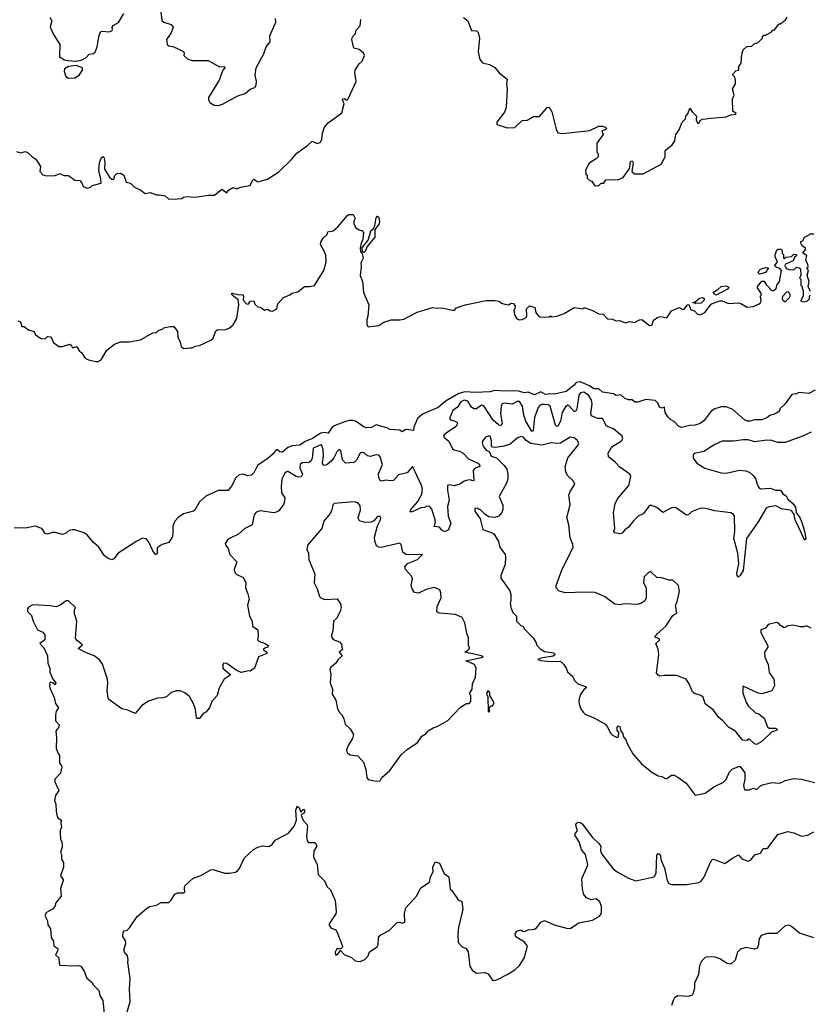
# Model space of a CAD drawing. Extents: x 2240384 to 2404287, y 351326 to 526670.
# Tile 294 of 309: x 2354139 to 2360537, y 475004 to 482975. Entities that reach past the tile are written whole.
import ezdxf

# ---------------------------------------------------------------- set-up
doc = ezdxf.new("R2010")
doc.units = 0

msp = doc.modelspace()

# ---------------------------------------------------------------- linework, layer by layer
at = {"layer": '0CON20XD'}
for points in [[(2354112.5, 481907.5), (2354145, 481896.7), (2354185, 481907.5), (2354210, 481895), (2354236.1, 481866.1), (2354270, 481845), (2354306.4, 481786.4), (2354302.5, 481745), (2354325, 481720), (2354355, 481711.2), (2354425, 481713.3), (2354465, 481730), (2354495, 481712.5), (2354535, 481712.5), (2354585, 481676.7), (2354625, 481672.5), (2354642.5, 481655), (2354653.3, 481625), (2354685, 481610), (2354710.7, 481619.3), (2354725, 481632.5), (2354798, 481652), (2354796.8, 481683.2), (2354779.6, 481755), (2354784.6, 481815), (2354800.5, 481859.5), (2354815, 481866.7), (2354821.1, 481861.1), (2354828.2, 481825), (2354825, 481764), (2354865, 481701.2), (2354885, 481683.8), (2354900, 481685), (2354907.5, 481712.5), (2354925, 481730), (2354955, 481732.5), (2354982.5, 481715), (2355000.7, 481660.7), (2355035, 481652.5), (2355067.7, 481617.7), (2355120, 481595), (2355155, 481567.5), (2355195, 481576.7), (2355245, 481556.2), (2355267.7, 481557.7), (2355315, 481547.5), (2355345, 481522.5), (2355413.9, 481523.9), (2355451.7, 481528.3), (2355465, 481537.5), (2355495, 481542.5), (2355555, 481537.5), (2355666.4, 481553.6), (2355715, 481554.2), (2355775, 481603.3), (2355815, 481573.8), (2355830, 481595), (2355863.6, 481616.4), (2355895, 481606.7), (2355925, 481620), (2356005, 481633.3), (2356025, 481678.8), (2356035, 481684), (2356065, 481663.3), (2356145, 481683.3), (2356235.9, 481744.1), (2356337.7, 481842.3), (2356382.5, 481895), (2356467.5, 481955), (2356505, 481991.2), (2356545, 481972.5), (2356569.3, 481980.7), (2356583.3, 482005), (2356588.8, 482055), (2356606.2, 482105), (2356635, 482138.8), (2356745, 482220), (2356764.4, 482294.4), (2356751.9, 482325), (2356754.4, 482335), (2356765, 482336.7), (2356785, 482322.5), (2356797.5, 482335), (2356862.5, 482475), (2356850, 482545), (2356852.5, 482565), (2356885, 482617.5), (2356910.7, 482639.3), (2356930, 482685), (2356920, 482705), (2356885, 482733.8), (2356842.5, 482745), (2356827.5, 482815), (2356832.5, 482835), (2356857.1, 482862.9), (2356861.4, 482888.6), (2356894, 482925), (2356900.8, 482975)], [(2354382.5, 482995), (2354400, 482965), (2354386.2, 482915), (2354413.3, 482855), (2354464, 482775), (2354461.2, 482675), (2354500.7, 482650.7), (2354525, 482643.1), (2354595, 482638.6), (2354635, 482645.7), (2354675, 482666.2), (2354700, 482695), (2354735, 482700), (2354749.5, 482710.5), (2354766.7, 482755), (2354778.8, 482835), (2354793.9, 482876.1), (2354805, 482882.5), (2354863.9, 482876.1), (2354883.3, 482885), (2354888.8, 482895), (2354886.7, 482915), (2354895, 482927.5), (2354937.7, 482952.3), (2354981.2, 483025)], [(2355281.2, 483035), (2355289.3, 482969.3), (2355304.1, 482954.1), (2355365, 482936.2), (2355381.2, 482915), (2355365, 482867.5), (2355327.5, 482815), (2355332.5, 482775), (2355345, 482762.5), (2355385, 482753.8), (2355465, 482716.7), (2355470, 482705), (2355467.5, 482685), (2355500, 482655), (2355535, 482643.3), (2355663, 482643), (2355755, 482593.8), (2355795.8, 482595.8), (2355800, 482585), (2355783.3, 482566.7), (2355766.7, 482523.3), (2355752.5, 482485), (2355667.5, 482345), (2355667.5, 482325), (2355677.5, 482305), (2355713, 482283), (2355745, 482280), (2355775, 482287.5), (2355905, 482357.5), (2355963.6, 482376.4), (2356005, 482412.5), (2356043, 482427), (2356052.5, 482445), (2356056.2, 482475), (2356043.3, 482525), (2356053.3, 482585), (2356115, 482697.5), (2356133.3, 482755), (2356165.9, 482794.1), (2356163.3, 482845), (2356212.5, 482955), (2356210, 482985)], [(2357731.7, 482991.7), (2357765, 482966.7), (2357795, 482888), (2357835, 482884.2), (2357850.3, 482870.3), (2357860.8, 482825), (2357849.4, 482715), (2357861.7, 482651.7), (2357885, 482626.2), (2357941.7, 482611.7), (2357985, 482586.7), (2358020, 482545), (2358084.1, 482494.1), (2358077.8, 482455), (2358084.4, 482415.6), (2358076.2, 482265), (2358063.3, 482225), (2358000, 482145), (2358000, 482125), (2358085, 482100), (2358147, 482103), (2358205, 482157.5), (2358245, 482160), (2358298.3, 482191.7), (2358345, 482190), (2358407, 482263), (2358425, 482267.5), (2358445, 482230), (2358479.4, 482089.4)], [(2358479.4, 482089.4), (2358495, 482060), (2358535, 482052.5), (2358752.9, 482077.1), (2358825, 482112.5), (2358855, 482112.5), (2358880, 482105), (2358890, 482095), (2358878.3, 482081.7), (2358850, 482075), (2358860, 482045), (2358810, 481975), (2358810, 481905), (2358820, 481885), (2358820, 481865), (2358803, 481847), (2358745, 481810), (2358717.5, 481755), (2358720, 481725), (2358730, 481715), (2358731.7, 481691.7), (2358755, 481670), (2358768.3, 481668.3), (2358791.7, 481631.7), (2358805, 481630), (2358825, 481632.5), (2358845, 481650), (2358865, 481650), (2358883, 481677), (2358985, 481680), (2359023, 481697), (2359077, 481773), (2359078.6, 481815), (2359085, 481830), (2359095, 481830.8), (2359102.5, 481815), (2359092.5, 481745), (2359115, 481727.5), (2359185, 481727.5), (2359330, 481805), (2359362.5, 481865), (2359362.5, 481915), (2359419.3, 481960.7), (2359440, 481995), (2359450, 482045), (2359476.7, 482083.3), (2359500, 482145), (2359528.3, 482171.7), (2359530, 482195), (2359547, 482213), (2359561.7, 482258.3), (2359580, 482230), (2359616.7, 482195), (2359612.9, 482165), (2359625, 482136.7), (2359635, 482137.5), (2359649.1, 482160.9), (2359665, 482170.6), (2359735, 482176.2), (2359855, 482188.9), (2359895, 482204.4), (2359935, 482210), (2359936.7, 482215), (2359911.2, 482235), (2359907, 482333), (2359920, 482365), (2359907.5, 482415), (2359932.5, 482455), (2359932.5, 482485), (2359925, 482510), (2359910, 482525), (2359910, 482535), (2359935, 482560), (2359960, 482565), (2359960, 482595), (2359976.4, 482623.6), (2359983.3, 482695), (2359995, 482730), (2360023, 482757), (2360065, 482760), (2360081.7, 482778.3), (2360115, 482790), (2360150, 482825), (2360150, 482835), (2360161.7, 482848.3), (2360175, 482850), (2360220, 482875), (2360235, 482890), (2360245, 482890), (2360285, 482940), (2360295, 482940), (2360336.4, 482973.6), (2360350, 482995)], [(2354535, 482502.5), (2354585, 482503.3), (2354620, 482525), (2354646.2, 482565), (2354647.5, 482585), (2354595, 482604.2), (2354535, 482595.7), (2354502.3, 482577.7), (2354500, 482555), (2354513.6, 482513.6), (2354535, 482502.5)], [(2354125, 480537.5), (2354145, 480530), (2354155, 480490), (2354175, 480490), (2354210, 480465), (2354255, 480450), (2354265, 480430), (2354285, 480410), (2354313, 480393), (2354345, 480390), (2354365, 480410), (2354387, 480407), (2354397, 480397), (2354411.7, 480361.7), (2354455, 480330), (2354485, 480330), (2354545, 480347.5), (2354555, 480340), (2354565, 480317.5), (2354598.8, 480328.8), (2354621.7, 480291.7), (2354640, 480280), (2354670, 480235), (2354695, 480220), (2354755, 480206.7), (2354775, 480206.7), (2354799.3, 480220.7), (2354845, 480300), (2354905, 480347.5), (2354955, 480367.5), (2355025, 480367.5), (2355116.4, 480383.6), (2355215, 480440), (2355247, 480443), (2355265, 480460), (2355295, 480470), (2355305, 480480), (2355355, 480490), (2355385, 480490), (2355415, 480450), (2355417.5, 480405), (2355437.5, 480365), (2355445, 480330), (2355465, 480312.5), (2355518.3, 480318.3), (2355535, 480317.5), (2355558.3, 480331.7), (2355595, 480337.5), (2355685, 480380), (2355703.6, 480396.4), (2355727.5, 480455), (2355743, 480467), (2355795, 480463.3), (2355835, 480476.7), (2355866.7, 480505), (2355896.4, 480556.4), (2355913.3, 480665), (2355907, 480707), (2355858.8, 480745), (2355854, 480755), (2355859.3, 480760.7), (2355915, 480746.9), (2355945, 480750), (2355951.1, 480735), (2355948.5, 480705), (2355975, 480673.8), (2355988.8, 480671.2), (2356007.5, 480695), (2356035, 480698.8), (2356041.2, 480671.2), (2356065, 480650), (2356085, 480647.5), (2356123.6, 480623.6), (2356145, 480630), (2356167.1, 480617.1), (2356185, 480615.7), (2356219.2, 480635), (2356228, 480675), (2356275, 480725.7), (2356325, 480746), (2356345, 480760.8), (2356388.5, 480771.5), (2356445, 480814.2), (2356485, 480813.8), (2356525, 480823.3), (2356600.8, 480945), (2356618.1, 481015), (2356617.5, 481065), (2356606.4, 481096.4), (2356573.3, 481155), (2356575, 481172.5), (2356594.2, 481205.8), (2356627.5, 481235), (2356633.6, 481256.4), (2356675, 481266.7), (2356712.5, 481297.5), (2356790.7, 481389.3), (2356803.6, 481396.4), (2356838.3, 481398.3), (2356852.5, 481365), (2356842.5, 481345), (2356843.6, 481323.6), (2356860, 481290), (2356885, 481272.5), (2356908.3, 481268.3), (2356921.7, 481251.7), (2356916.7, 481195), (2356902.5, 481165), (2356893.8, 481125), (2356897.5, 481095), (2356911.7, 481081.7), (2356918.7, 481045), (2356898.6, 481005), (2356901.5, 480975), (2356893.3, 480905), (2356912.5, 480855), (2356922.5, 480765), (2356964, 480665), (2356956.7, 480575), (2356947.5, 480545), (2356948.3, 480508.3), (2356958.3, 480488.3), (2357045, 480500), (2357085, 480526), (2357145, 480545.7), (2357214.1, 480544.1), (2357248.8, 480551.2), (2357355, 480608), (2357480, 480645), (2357515, 480640), (2357555, 480643.3), (2357655, 480621.2), (2357675, 480642.5), (2357745, 480666.2), (2357915, 480702.5), (2357985, 480702.5), (2358020, 480695), (2358039.3, 480679.3), (2358065, 480671.2), (2358095, 480666.7), (2358115, 480680), (2358136.4, 480676.4), (2358148.8, 480655), (2358146.2, 480633.8), (2358137.5, 480625), (2358143.8, 480585), (2358162.3, 480552.3), (2358185, 480543.8), (2358205, 480546.7), (2358236.7, 480565), (2358243, 480577), (2358240, 480635), (2358265, 480657.5), (2358307.5, 480645), (2358316.2, 480605), (2358337.5, 480575), (2358355, 480566.7), (2358425, 480570), (2358435, 480577.5), (2358445, 480570), (2358486.4, 480573.6), (2358545, 480596.7), (2358625, 480643.8), (2358695, 480633.3), (2358705, 480642.5), (2358715, 480642.5), (2358775, 480620), (2358825, 480592.5), (2358861.7, 480591.7), (2358895, 480552.5), (2358935, 480550), (2358965, 480537.5), (2358989.3, 480539.3), (2359045, 480520), (2359075, 480531.2), (2359115, 480523.3), (2359154.6, 480545.4), (2359175, 480547.5), (2359235, 480498.8), (2359257.5, 480505), (2359264.2, 480535), (2359274, 480545), (2359304.1, 480565.9), (2359327.3, 480572.7), (2359375, 480562), (2359413.4, 480616.6), (2359475, 480643.5), (2359505, 480627.5), (2359515, 480630), (2359543.8, 480665), (2359555, 480668.8), (2359570, 480625), (2359598.8, 480618.8), (2359625, 480590), (2359645, 480586.7), (2359682.5, 480605), (2359736.4, 480673.6), (2359805, 480700), (2359825, 480700), (2359875, 480677.5), (2359955, 480682.5), (2359976.1, 480676.1), (2360025, 480646.2), (2360075, 480653.8), (2360118.8, 480671.2), (2360131.2, 480678.8), (2360140, 480695), (2360133.8, 480735), (2360143.3, 480755), (2360110, 480805), (2360110, 480815), (2360145, 480857.5), (2360165, 480856.7), (2360180.7, 480830.7), (2360207.5, 480805), (2360211.7, 480791.7), (2360235, 480780), (2360260, 480795), (2360267.5, 480825), (2360286.7, 480855), (2360303.3, 480945), (2360291.4, 480961.4), (2360254.2, 480974.2), (2360250.8, 480985), (2360271.2, 481015), (2360252.5, 481055), (2360252.5, 481075), (2360265, 481110), (2360278.3, 481118.3), (2360298.3, 481118.3), (2360310, 481105), (2360310, 481085), (2360320, 481075), (2360320, 481045), (2360325, 481042.5), (2360338.8, 481051.2), (2360383.6, 481056.4), (2360403, 481077), (2360423, 481073), (2360427.5, 481065), (2360410, 481050), (2360398.1, 481021.9), (2360355, 481002.9), (2360336.7, 480995), (2360332, 480985), (2360341.2, 480961.2), (2360365, 480951.2), (2360390.7, 480949.3), (2360407, 480953), (2360425, 480970), (2360447, 480967), (2360457, 480957), (2360460, 480905), (2360450, 480885), (2360460, 480875), (2360460, 480825), (2360470, 480815), (2360470, 480795), (2360480, 480785), (2360480, 480735), (2360470, 480725), (2360460, 480695), (2360485, 480690), (2360515, 480700), (2360530, 480715), (2360530, 480735), (2360540, 480745)], [(2356925, 481088.8), (2356912.5, 481092.5), (2356911.2, 481128.8), (2356960, 481190), (2356980.8, 481265), (2357003.3, 481285), (2357013.3, 481305), (2357025, 481370), (2357035, 481383.3), (2357046.2, 481375), (2357050.7, 481339.3), (2357047, 481323), (2357012.5, 481277.5), (2357013.3, 481215), (2356951.7, 481138.3), (2356935, 481098.8), (2356925, 481088.8)], [(2360540, 480775), (2360520, 480815), (2360527.5, 480855), (2360512.5, 480905), (2360522.5, 480945), (2360510, 480965), (2360520, 480975), (2360517.5, 480995), (2360500, 481025), (2360510, 481065), (2360476.7, 481085), (2360497.5, 481115), (2360497.5, 481125), (2360472.5, 481145), (2360460, 481165), (2360461.7, 481178.3), (2360476.4, 481183.6), (2360490, 481215), (2360528.3, 481231.7), (2360535, 481240), (2360565, 481240)], [(2360125, 480914.3), (2360114.2, 480925), (2360123.1, 480945), (2360135, 480954.5), (2360175, 480968), (2360200, 480965), (2360175, 480928.1), (2360125, 480914.3)], [(2359775, 480744), (2359755.8, 480755), (2359755, 480768.8), (2359789.6, 480790.4), (2359814.6, 480815.4), (2359855, 480819.1), (2359878.8, 480808.8), (2359866.6, 480793.4), (2359775, 480744)], [(2360335, 480690), (2360370, 480725), (2360377, 480743), (2360361.7, 480771.7), (2360345, 480770), (2360311.2, 480735), (2360308.8, 480715), (2360313.9, 480703.9), (2360335, 480690)], [(2359606.7, 480676.7), (2359587.5, 480685), (2359605, 480690), (2359639.8, 480720.2), (2359665, 480725.5), (2359677.8, 480717.8), (2359678.1, 480705), (2359655, 480680.6), (2359606.7, 480676.7)], [(2360575.4, 479975), (2360525, 479948.6), (2360445, 479957.5), (2360425, 479946.2), (2360388.8, 479941.2), (2360333.9, 479866.1), (2360290, 479825), (2360290, 479815), (2360279.3, 479800.7), (2360252.5, 479785), (2360210, 479770), (2360185, 479751.2), (2360145, 479734.4), (2360085, 479736), (2360046.7, 479723.3), (2360026.4, 479723.6), (2360005.7, 479735), (2359909, 479819), (2359855, 479840), (2359815, 479840), (2359765, 479823.8), (2359733.5, 479806.5), (2359679.5, 479730.5), (2359645.3, 479704.7), (2359605, 479692.7), (2359559.5, 479690.5), (2359495, 479673.3), (2359470, 479685), (2359435, 479722.5), (2359407, 479737), (2359385, 479760), (2359362.5, 479795), (2359358.3, 479838.3), (2359335, 479830), (2359317, 479837), (2359307, 479867), (2359281.7, 479891.7), (2359205, 479900), (2359141.7, 479878.3), (2359118.3, 479878.3), (2359095, 479897.5), (2359065, 479896.7), (2359035, 479907.5), (2359005, 479937.5), (2358967, 479933), (2358945, 479946.2), (2358855, 479960), (2358825, 479986), (2358785, 479986.9), (2358749.9, 480009.9), (2358675, 480042.2), (2358643.4, 480036.6), (2358626.7, 480015), (2358560, 479965), (2358466.8, 479943.2), (2358437, 479947), (2358395, 479939.7), (2358355, 479960.9), (2358305, 479937.5), (2358255, 479958.6), (2358225, 479954.7), (2358175, 479967.3), (2358135, 479969.7), (2358065, 479966.5), (2357985, 479971.9), (2357942.5, 479962.5), (2357825, 479955.4), (2357745, 479962), (2357691.7, 479948.3), (2357590.3, 479889.7), (2357526, 479835), (2357398, 479782), (2357357.5, 479745), (2357328.8, 479675), (2357325, 479650), (2357265, 479657.5), (2357235, 479637.5), (2357215, 479652.5), (2357135, 479656), (2357110.9, 479670.9), (2357025, 479694), (2356985, 479673.8), (2356945, 479670.8), (2356925.8, 479675.8), (2356861.6, 479721.6), (2356835, 479730.5), (2356805, 479729.4), (2356775, 479723.2), (2356684.5, 479685.5), (2356662.7, 479667.3), (2356635, 479628.6), (2356603.8, 479633.8), (2356575, 479628.7), (2356507.5, 479585), (2356448.8, 479561.2), (2356405, 479529.6), (2356345, 479525.8), (2356309.3, 479510.7), (2356265, 479472.5), (2356245.4, 479475.4), (2356225, 479492.5), (2356215, 479492), (2356189.9, 479460.1), (2356148.8, 479425), (2356063.8, 479365), (2356034.2, 479305.8), (2356015, 479286.2), (2355985, 479282.5), (2355945, 479296), (2355915, 479289.2), (2355887.5, 479265), (2355852.7, 479197.3), (2355825.8, 479164.2), (2355745, 479162.5), (2355645, 479116.7), (2355595, 479072.2), (2355557.1, 479005), (2355546, 478995), (2355465, 478973.8), (2355420, 478945), (2355395.5, 478915), (2355377.5, 478875), (2355378.8, 478815), (2355373.3, 478785), (2355345, 478743.3), (2355293, 478727), (2355251.7, 478698.3), (2355252.5, 478655), (2355247, 478643), (2355235, 478647.5), (2355215, 478674), (2355181.5, 478751.5), (2355161.2, 478771.2), (2355131.5, 478778.5), (2355087.6, 478752.4), (2354934.8, 478655.2), (2354901.2, 478608.8), (2354885, 478602.5), (2354855, 478612), (2354825, 478633.3), (2354780, 478705), (2354735, 478741.2), (2354685, 478805.6), (2354660.9, 478820.9), (2354585, 478844.5), (2354564.5, 478845.5), (2354540.5, 478839.5), (2354515, 478817.5), (2354485, 478807.5), (2354425, 478822.5), (2354405, 478822.5), (2354365, 478810), (2354345, 478816.2), (2354318.8, 478855), (2354265, 478873.8), (2354185, 478859.2), (2354095, 478859.8)], [(2359765.5, 479534.5), (2359675, 479479.2), (2359597, 479463), (2359588.3, 479451.7), (2359590, 479425), (2359620, 479385), (2359684.6, 479344.6), (2359815.3, 479305.3), (2359855, 479302.9), (2359965, 479328.1), (2360015, 479321.4), (2360048.6, 479308.6), (2360074.7, 479284.7), (2360095.7, 479255), (2360106.2, 479215), (2360123.3, 479185), (2360135, 479176.2), (2360215, 479181.1), (2360255, 479165.7), (2360295, 479166), (2360313.8, 479135), (2360341.2, 479121.2), (2360355, 479094.2), (2360397, 479057), (2360418.5, 479028.5), (2360423.1, 478983.1), (2360449.2, 478949.2), (2360467.9, 478905), (2360490.4, 478835), (2360500.8, 478775), (2360495, 478760), (2360485, 478773.8), (2360428.3, 478898.3), (2360414, 478924), (2360407.8, 478967.8), (2360385, 479000.6), (2360305, 479015.7), (2360258.3, 479038.3), (2360205, 479031.9), (2360180.3, 479019.7), (2360115, 478908.8), (2360020.8, 478775), (2359994.3, 478515), (2359970, 478475), (2359955, 478462), (2359945.5, 478475.5), (2359943.5, 478495), (2359959.1, 478570.9), (2359950.4, 478655), (2359918.5, 478775), (2359926.6, 478835), (2359924, 478955), (2359915, 478970), (2359892.7, 478982.7), (2359765, 478997.5), (2359712.9, 479012.9), (2359675, 479019.2), (2359643, 479017), (2359575, 478990), (2359555, 478969.2), (2359535, 478964), (2359445, 479024.6), (2359415, 479022.1), (2359345, 478984.3), (2359294.5, 479024.5), (2359245, 479045.4), (2359230.5, 479035), (2359185, 478975.7), (2359145, 478954.2), (2359105, 478917.5), (2359064.3, 478865), (2359036, 478845), (2359015, 478817.1), (2358995, 478812.5), (2358955, 478821.1), (2358946.7, 478835), (2358954.2, 478855), (2358944.5, 478985), (2358957.8, 479055), (2358975.7, 479095), (2359068.8, 479205), (2359085.4, 479275.4), (2359077.1, 479295), (2358995, 479351.5), (2358960.7, 479390.7), (2358902.9, 479435), (2358901.5, 479465), (2358923.8, 479503.8), (2358938.4, 479521.6), (2359008.5, 479565), (2359019.6, 479585), (2359015, 479602), (2358945, 479663.8), (2358887.5, 479685), (2358855.5, 479745.5), (2358815, 479747.3), (2358767.1, 479767.1), (2358762.2, 479785), (2358772.7, 479865), (2358766.9, 479895), (2358741.4, 479935), (2358705, 479960.2), (2358677.9, 479955), (2358663, 479935), (2358648.3, 479825), (2358637.8, 479802.3), (2358625, 479802.5), (2358585, 479849.6), (2358575, 479853.1), (2358555, 479841.2), (2358528.9, 479795), (2358516.1, 479723.9), (2358495, 479684.6), (2358485, 479682.1), (2358475, 479693.3), (2358431.8, 479845), (2358415.6, 479855.6), (2358385, 479860.3), (2358365, 479860.3), (2358347.5, 479852.5), (2358335.3, 479835), (2358305, 479754.2), (2358294.4, 479645.6), (2358285, 479640), (2358280.9, 479645), (2358234.6, 479725), (2358217.5, 479772.5), (2358208, 479845), (2358185, 479884.5), (2358165, 479883.2), (2358125, 479861.6), (2358065, 479870.3), (2358042.5, 479865), (2358034.7, 479845.2), (2358031.2, 479785), (2358042.9, 479705), (2358032.7, 479687.3), (2358015, 479693.8), (2357971.5, 479731.5), (2357895, 479849.7), (2357875, 479852.9), (2357835, 479824.8), (2357815, 479823.3), (2357795, 479837.7), (2357765.7, 479885.7), (2357735, 479893.3), (2357709.5, 479880.5), (2357682.2, 479837.8), (2357645, 479812.2), (2357618, 479745), (2357624.4, 479734.4), (2357655, 479727.8), (2357675.6, 479715.6), (2357680.8, 479705), (2357677.5, 479695), (2357662.9, 479675), (2357584.4, 479625), (2357567.5, 479605), (2357570.8, 479595), (2357611.4, 479561.4), (2357641.3, 479501.3), (2357655, 479492.1), (2357698.5, 479481.5), (2357726.9, 479465), (2357770.7, 479420.7), (2357845.8, 479385), (2357865.7, 479364.3), (2357857.5, 479355), (2357825, 479344.5), (2357807.9, 479325), (2357815, 479243.3), (2357805, 479241.4), (2357785, 479250.8), (2357765, 479248.2), (2357735, 479238), (2357702.1, 479215), (2357655, 479200.2), (2357615, 479209.4), (2357602, 479205), (2357600.4, 479165), (2357613.5, 479085), (2357600.4, 479035), (2357605.3, 478955.3), (2357627.5, 478897.5), (2357608, 478845), (2357586.9, 478833.1), (2357572.7, 478832.7), (2357555, 478841.6), (2357535, 478866.5), (2357492.7, 478872.7), (2357503.2, 478906.8), (2357502.3, 478925), (2357475, 479012.9), (2357458, 479035), (2357435, 479036.4), (2357415, 479026.8), (2357385, 479022.9), (2357315, 478990.4), (2357300, 478990), (2357305, 479010.6), (2357362.2, 479075), (2357392.4, 479132.4), (2357397.5, 479175), (2357391.6, 479205), (2357320, 479355), (2357315, 479356.2), (2357275, 479306.2), (2357205, 479288.8), (2357165, 479244.2), (2357135, 479240.8), (2357105, 479248), (2357065, 479238.2), (2357055.3, 479245.3), (2357045.9, 479265), (2357042.8, 479297.2), (2357074.7, 479375), (2357055.9, 479435), (2357045, 479448.2), (2357025, 479450.8), (2356975, 479438.2), (2356952.5, 479445), (2356927.6, 479467.6), (2356905, 479470), (2356894.3, 479465), (2356865, 479408.6), (2356845, 479389.4), (2356775, 479385.6), (2356752.1, 479412.1), (2356737.5, 479485), (2356725, 479496), (2356705, 479477.1), (2356681.5, 479428.5), (2356659.4, 479400.6), (2356625, 479371.3), (2356605, 479365.5), (2356595, 479371.4), (2356590, 479385), (2356597.5, 479445), (2356594.6, 479495), (2356585, 479527.5), (2356575, 479531.9), (2356513.1, 479505), (2356506.7, 479423.3), (2356491.7, 479398.3), (2356480, 479390), (2356425, 479386.2), (2356407.8, 479375), (2356406.1, 479345), (2356426.2, 479295), (2356416.2, 479273.8), (2356395, 479270.5), (2356375, 479276.4), (2356315, 479315.4), (2356303.2, 479316.8), (2356285, 479304.3), (2356259, 479255), (2356253.6, 479195), (2356258.6, 479145), (2356284.2, 479105), (2356282.9, 479075), (2356275, 479050), (2356235, 478999.2), (2356215, 478986.7), (2356196.2, 478983.8), (2356085, 478999.4), (2356051.3, 478988.7), (2356035.7, 478965), (2356021.2, 478885), (2355961.2, 478855), (2355909.7, 478810.3), (2355841.7, 478778.3), (2355824.1, 478765.9), (2355802.5, 478735), (2355803.9, 478723.9), (2355826.7, 478695), (2355840, 478645), (2355895.8, 478585.8), (2355873.8, 478525), (2355880.5, 478500.5), (2355895, 478483.8), (2355942.3, 478462.3), (2355956.2, 478445), (2355970, 478415), (2355966.2, 478375), (2355985.7, 478325.7), (2355995.7, 478284.3), (2355983.3, 478235), (2355997.5, 478145), (2356020, 478105), (2356023.3, 478065), (2356066.4, 478036.4), (2356068.8, 477985), (2356063, 477953), (2356073.2, 477943.2), (2356125, 477925.7), (2356153.3, 477905), (2356147.5, 477895), (2356123.2, 477886.8), (2356110, 477875), (2356138, 477855), (2356138.8, 477845), (2356072.3, 477817.7), (2356037.8, 477725), (2356005, 477700), (2355992.5, 477702.5), (2355930.8, 477690.8), (2355889.5, 477709.5), (2355815, 477762.5), (2355790, 477765), (2355782.5, 477755), (2355783.9, 477723.9), (2355842.5, 477675), (2355841.7, 477668.3), (2355793.3, 477635), (2355753.3, 477565), (2355736.7, 477505), (2355693.9, 477456.1), (2355676.1, 477403.9), (2355645, 477367.5), (2355625, 477357.5), (2355595, 477318.8), (2355575, 477318), (2355569.2, 477325), (2355561.7, 477391.7), (2355545.9, 477435.9), (2355512.5, 477495), (2355476.1, 477526.1), (2355435, 477541.2), (2355405, 477541.2), (2355365, 477528.8), (2355326, 477494), (2355296.1, 477483.9), (2355255, 477483.3), (2355181.7, 477458.3), (2355128.3, 477421.7), (2355073, 477357), (2355015, 477383.8), (2354966.4, 477396.4), (2354860.7, 477470.7), (2354853.6, 477483.6), (2354846.7, 477545), (2354853.3, 477605), (2354850, 477635), (2354808.3, 477758.3), (2354785, 477792.5), (2354742.5, 477825), (2354665, 477854), (2354613.3, 477885), (2354647.5, 477915), (2354606.2, 477945), (2354591.2, 477965), (2354600, 478105), (2354582.5, 478165), (2354582.5, 478195), (2354590, 478215), (2354535, 478270), (2354515, 478270), (2354466.1, 478233.9), (2354435, 478221.2), (2354385, 478230), (2354245, 478237.5), (2354210.7, 478219.3), (2354202.5, 478205), (2354202.5, 478185), (2354235, 478150), (2354247.5, 478105), (2354282.5, 478035), (2354325, 478016.7), (2354341.2, 477995), (2354343.3, 477955), (2354302.5, 477925), (2354335, 477890), (2354351.2, 477855), (2354364, 477824), (2354366.2, 477765), (2354383.3, 477725), (2354383.6, 477693.6), (2354407.5, 477635), (2354430, 477605), (2354425, 477590), (2354407, 477607), (2354388.3, 477611.7), (2354382.5, 477605), (2354381.2, 477581.2), (2354382.5, 477565), (2354417, 477487), (2354428.3, 477438.3), (2354452.5, 477405), (2354433, 477377), (2354427.5, 477345), (2354428.3, 477298.3), (2354457.5, 477265), (2354455, 477250), (2354432.5, 477215), (2354437.5, 477165), (2354433.3, 477075), (2354450, 477035), (2354461.7, 477021.7), (2354460, 476955), (2354477, 476937), (2354480, 476925), (2354470, 476875), (2354423.6, 476826.4), (2354423.6, 476803.6), (2354456.7, 476735), (2354428.6, 476695), (2354420, 476655), (2354431.2, 476625), (2354433.3, 476565), (2354442.5, 476525), (2354450.7, 476510.7), (2354477.5, 476495), (2354472.5, 476475), (2354476.7, 476435), (2354467.5, 476415), (2354467.5, 476395), (2354470, 476335), (2354480, 476325), (2354482.5, 476275), (2354470, 476235), (2354477.5, 476215), (2354478.3, 476178.3), (2354493, 476153), (2354493.3, 476115), (2354470, 476045), (2354490, 476015), (2354490, 476005), (2354469.3, 475940.7), (2354475, 475880), (2354432.5, 475825), (2354423.3, 475795), (2354405, 475773.3), (2354355, 475746.7), (2354341.7, 475721.7), (2354365, 475680), (2354366.1, 475646.1), (2354387.5, 475615), (2354393.9, 475543.9), (2354413.3, 475515), (2354416.1, 475476.1), (2354447.5, 475455), (2354444, 475435), (2354427.5, 475405), (2354455, 475380), (2354457, 475337), (2354465, 475320), (2354575, 475314), (2354615, 475318.8), (2354633.3, 475313.3), (2354661.7, 475271.7), (2354682.5, 475215), (2354723, 475183), (2354735, 475160), (2354780, 475115), (2354787.5, 475075), (2354812.5, 475035), (2354830, 474845)], [(2360543.6, 479636.4), (2360475, 479601.9), (2360335, 479553.1), (2360275, 479552.2), (2360226.9, 479566.9), (2360185, 479571.3), (2360085, 479556.7), (2360035, 479572.5), (2359995, 479574.6), (2359915, 479561.8), (2359825, 479561.4), (2359765.5, 479534.5)], [(2360545, 478047.5), (2360505, 478067.5), (2360485, 478060), (2360455, 478060), (2360395, 478072.5), (2360355, 478067.5), (2360325, 478052.5), (2360295, 478070), (2360279.4, 478089.4), (2360263.9, 478093.9), (2360195, 478078.8), (2360175, 478047.5), (2360137.5, 478035), (2360136.7, 478015), (2360192.5, 477905), (2360192.5, 477895), (2360167.5, 477855), (2360170, 477815), (2360196.7, 477755), (2360205, 477690), (2360242.5, 477635), (2360246.7, 477585), (2360225, 477542.5), (2360145, 477516.7), (2360115, 477523.3), (2359995, 477580), (2359990, 477575), (2359990, 477525), (2360018.3, 477448.3), (2360037, 477417), (2360093.6, 477363.6), (2360120, 477355), (2360165, 477320), (2360190.7, 477250.7), (2360205, 477240), (2360258.3, 477238.3), (2360271.2, 477225), (2360222.5, 477207.5), (2360145, 477130), (2360101.7, 477108.3), (2360085, 477112.5), (2360045, 477150), (2360035, 477150), (2360025, 477140), (2359991.7, 477141.7), (2359955, 477182.5), (2359935, 477212.5), (2359875, 477247.5), (2359829.3, 477299.3), (2359796.1, 477326.1), (2359754.2, 477384.2), (2359686.7, 477435), (2359669.5, 477489.5), (2359645, 477506.7), (2359605, 477516.7), (2359585, 477532.5), (2359557.7, 477597.7), (2359532.5, 477635), (2359455, 477666.7), (2359355, 477666.7), (2359320.7, 477660.7), (2359305, 477667.5), (2359292.5, 477685), (2359311.2, 477835), (2359305, 477880), (2359287.5, 477925), (2359320, 477955), (2359312.5, 477965), (2359280, 477975), (2359297.3, 478002.7), (2359367.5, 478065), (2359425, 478150), (2359457, 478173), (2359447.5, 478235), (2359457.5, 478255), (2359477.5, 478345), (2359470, 478395), (2359425, 478437.5), (2359395, 478437.5), (2359335, 478457.5), (2359295, 478460), (2359245, 478507.5), (2359225, 478497.5), (2359192.5, 478465), (2359186.7, 478415), (2359210, 478375), (2359210, 478295), (2359199.3, 478270.7), (2359165, 478247.5), (2359135, 478240), (2359036.4, 478246.4), (2358995, 478238.8), (2358955, 478243.8), (2358872.5, 478305), (2358795, 478336.2), (2358715, 478340), (2358555, 478334), (2358505, 478348.8), (2358480, 478375), (2358480, 478395), (2358525, 478517.5), (2358616.7, 478705), (2358616.2, 478725), (2358595, 478780), (2358582, 478885), (2358566.2, 478945), (2358593.6, 479046.4), (2358582, 479125), (2358594.3, 479155.7), (2358632.5, 479215), (2358619.5, 479239.5), (2358572.5, 479285), (2358557.5, 479315), (2358553.1, 479355), (2358573.6, 479426.4), (2358659.5, 479530.5), (2358663, 479547), (2358650.8, 479570.8), (2358625, 479590), (2358595, 479596), (2358515, 479547.8), (2358485, 479543.5), (2358441.2, 479548.8), (2358365, 479530), (2358275, 479544.7), (2358238.1, 479568.1), (2358215, 479595.7), (2358195, 479600.8), (2358165, 479586.7), (2358105, 479534.7), (2358045, 479518.2), (2357985, 479510.6), (2357964.2, 479514.2), (2357956.7, 479525), (2357957.3, 479567.3), (2357945, 479602.5), (2357935, 479606.7), (2357905, 479593.3), (2357882.3, 479557.7), (2357883.8, 479535), (2357893.8, 479515), (2357915, 479488.8), (2357940, 479475), (2357955, 479442.5), (2357997.3, 479427.3), (2358060.8, 479365), (2358081.4, 479335), (2358090, 479295), (2358088.6, 479255), (2358078.7, 479221.3), (2358020, 479115), (2358048, 479045), (2358049.5, 479010.5), (2358041.2, 478985), (2358017.5, 478955), (2357985, 478943.8), (2357935, 478951.2), (2357905, 478970), (2357865, 479010), (2357855, 479010), (2357845, 479020), (2357821.7, 479018.3), (2357822.5, 478995), (2357866.7, 478935), (2357886.4, 478846.4), (2357961.7, 478821.7), (2357979.5, 478809.5), (2358015, 478750), (2358023.9, 478703.9), (2358066.7, 478645), (2358071.2, 478625), (2358068.8, 478565), (2358033.3, 478475), (2358033.6, 478453.6), (2358105, 478350), (2358113.3, 478325), (2358112.5, 478265), (2358107.5, 478255), (2358112.5, 478215), (2358130, 478175), (2358160, 478145), (2358160, 478105), (2358195, 478070), (2358210, 478065), (2358225, 478040), (2358295, 477970), (2358320, 477925), (2358320, 477915), (2358350.7, 477880.7), (2358385, 477861.2), (2358457.8, 477847.8), (2358472, 477835), (2358455, 477820.9), (2358357.5, 477805), (2358332.5, 477795), (2358355, 477786.2), (2358410.3, 477780.3), (2358517.7, 477777.7), (2358542.5, 477755), (2358562.5, 477725), (2358572.5, 477695), (2358615, 477657.5), (2358627.5, 477625), (2358655, 477597.5), (2358722.5, 477575), (2358722.5, 477565), (2358702.3, 477547.7), (2358675, 477510), (2358663.6, 477463.6), (2358666.1, 477436.1), (2358680, 477395), (2358698.3, 477368.3), (2358715, 477353.3), (2358785, 477323.3), (2358873, 477273), (2358893, 477253), (2358922.5, 477195), (2358935, 477182.5), (2358973, 477163), (2358985, 477170), (2358988.8, 477205), (2358974.2, 477224.2), (2358972.9, 477245), (2358983, 477257), (2358995, 477252), (2359000.6, 477220.6), (2359021.1, 477195), (2359023, 477173), (2359045.4, 477145.4), (2359054.5, 477114.5), (2359101.7, 477031.7), (2359170.7, 476950.7), (2359255, 476882.5), (2359305, 476852.5), (2359335, 476847.5), (2359365, 476832.5), (2359375, 476832.5), (2359415, 476857.5), (2359435, 476857.5), (2359465, 476842.5), (2359533, 476793), (2359605, 476697.5), (2359685, 476713.3), (2359756.4, 476763.6), (2359835, 476802.5), (2359857.5, 476825), (2359883.6, 476886.4), (2359905, 476907.5), (2359955, 476930), (2359968.3, 476928.3), (2360007, 476877), (2360007, 476827), (2359997.5, 476775), (2360005, 476740), (2360045, 476740), (2360075, 476752.5), (2360105, 476742.5), (2360135, 476772.5), (2360150.7, 476779.3), (2360225, 476800), (2360285, 476793.8), (2360305, 476798.8), (2360335, 476816.7), (2360405, 476831.2), (2360465, 476826.2), (2360575, 476800)], [(2357025, 476810), (2357055, 476813.8), (2357070.5, 476839.5), (2357135, 476896.7), (2357225, 477022.5), (2357273.9, 477066.1), (2357357.7, 477122.3), (2357392.5, 477175), (2357425, 477192.5), (2357445, 477217.5), (2357485, 477242.5), (2357517, 477253), (2357605, 477302.5), (2357705, 477410), (2357755, 477440), (2357775, 477440), (2357790, 477455), (2357790, 477505), (2357782.5, 477512.5), (2357782.5, 477525), (2357800, 477555), (2357803, 477597), (2357827, 477653), (2357832.5, 477725), (2357820, 477755), (2357750, 477785), (2357890, 477815), (2357875, 477826), (2357740, 477855), (2357765, 477870), (2357780, 477885), (2357780, 477895), (2357770, 477905), (2357770, 477975), (2357760, 477995), (2357741.7, 478091.7), (2357720, 478135), (2357665, 478158.8), (2357535, 478170), (2357515, 478180), (2357516.7, 478225), (2357548.8, 478295), (2357547.5, 478335), (2357539.3, 478359.3), (2357495, 478378.8), (2357435, 478365.8), (2357365, 478332.5), (2357335, 478336.7), (2357315, 478367.5), (2357306, 478395), (2357318.8, 478448.8), (2357309.1, 478469.1), (2357261.2, 478525), (2357256.2, 478545), (2357277.7, 478572.3), (2357357.5, 478605), (2357400, 478645), (2357285, 478641.2), (2357265, 478646.2), (2357238.8, 478665), (2357227, 478727), (2357215, 478737.5), (2357065, 478702.9), (2357044.3, 478704.3), (2357026.2, 478715), (2357012.1, 478752.1), (2357010.8, 478785), (2357033.6, 478876.4), (2357058.8, 478925), (2357060.7, 478940.7), (2357055, 478952.5), (2357035, 478953.3), (2357005, 478917.5), (2356983, 478907), (2356935, 478904.2), (2356895, 478916.2), (2356883.3, 478925), (2356878, 478945), (2356897.1, 479005), (2356895, 479042.5), (2356874.4, 479064.4), (2356845, 479072.5), (2356685, 479057.5), (2356673, 479047), (2356664, 479006), (2356651.7, 478978.3), (2356601.4, 478915), (2356582.9, 478855), (2356469.3, 478720.7), (2356462.5, 478685), (2356476.7, 478655), (2356480, 478605), (2356526.7, 478485), (2356523.3, 478415), (2356547.3, 478367.3), (2356563.8, 478305), (2356575, 478293.8), (2356605, 478282), (2356707.3, 478287.3), (2356736.2, 478245), (2356740, 478215), (2356733.3, 478185), (2356702.3, 478127.7), (2356678.8, 478105), (2356673.6, 478026.4), (2356658.6, 477985), (2356675, 477956.2), (2356727, 477937), (2356747, 477917), (2356742.5, 477905), (2356750, 477875), (2356723.3, 477855), (2356747.5, 477825), (2356716.7, 477795), (2356695.9, 477764.1), (2356656.1, 477733.9), (2356650, 477715), (2356656.7, 477675), (2356652.5, 477605), (2356670, 477555), (2356666.7, 477515), (2356697.5, 477465), (2356711.2, 477395), (2356726.1, 477366.1), (2356747.5, 477345), (2356762.5, 477315), (2356771.7, 477271.7), (2356813, 477233), (2356839.3, 477189.3), (2356833.3, 477155), (2356800, 477105), (2356783.3, 477065), (2356789.3, 477039.3), (2356813.6, 477023.6), (2356876.1, 477016.1), (2356922.5, 476965), (2356941.2, 476905), (2356948.3, 476838.3), (2356960, 476825), (2357025, 476810)], [(2357935, 477370), (2357940, 477375), (2357941.7, 477408.3), (2357955, 477420), (2357965, 477420), (2357980, 477445), (2357943, 477503), (2357942.5, 477525), (2357935, 477540), (2357925, 477540), (2357917.5, 477515), (2357927.5, 477495), (2357930, 477375), (2357935, 477370)], [(2355013.3, 475345), (2355016.7, 475365), (2355011.2, 475395), (2354986.2, 475425), (2354982.5, 475445), (2354998.8, 475495), (2354995, 475517.5), (2354972.4, 475552.4), (2354976.2, 475583.8), (2354985, 475598), (2355007.5, 475605), (2355028.3, 475621.7), (2355090, 475715), (2355162.2, 475777.8), (2355190, 475795), (2355245, 475807.1), (2355285, 475826.9), (2355345, 475828), (2355364.5, 475845.5), (2355394.5, 475895.5), (2355415, 475905.8), (2355465, 475906.2), (2355475, 475913.3), (2355471.4, 475945), (2355476.5, 475963.5), (2355543.9, 476026.1), (2355603.6, 476046.4), (2355685, 476092.5), (2355705, 476093.8), (2355795, 476065.8), (2355835.8, 476064.2), (2355885, 476073.3), (2355905, 476087.5), (2355920.5, 476109.5), (2355955, 476187.5), (2356031.7, 476258.3), (2356065, 476276.7), (2356103.6, 476286.4), (2356155, 476282.5), (2356183, 476297), (2356206.4, 476333.6), (2356275, 476367.5), (2356315, 476390), (2356360, 476445), (2356378.8, 476495), (2356374.6, 476575), (2356385, 476607.5), (2356401.1, 476595), (2356415, 476560), (2356435, 476582.5), (2356445, 476572.5), (2356445, 476553.3), (2356420, 476540), (2356417.5, 476532.5), (2356435, 476490), (2356465, 476457.5), (2356468.8, 476445), (2356460.8, 476365), (2356466.1, 476326.1), (2356475, 476313.3), (2356525, 476313.8), (2356535.5, 476305.5), (2356543.8, 476285), (2356518.8, 476245), (2356516.4, 476196.4), (2356546.7, 476135), (2356553.3, 476055), (2356605, 476003.3), (2356627.5, 475955), (2356655, 475930), (2356692.5, 475845), (2356700, 475755), (2356696.7, 475735), (2356643.9, 475656.1), (2356642.5, 475645), (2356660.7, 475620.7), (2356690.7, 475610.7), (2356704.1, 475594.1), (2356750, 475475), (2356750, 475465), (2356738.3, 475451.7), (2356705, 475452.5), (2356692.5, 475425), (2356694, 475405), (2356707.5, 475405), (2356735, 475440), (2356765, 475406.7), (2356825, 475382.5), (2356855, 475356.7), (2356895, 475350), (2356933, 475367), (2356960, 475395), (2356970.7, 475429.3), (2357032.3, 475467.7), (2357041.2, 475485), (2357043.8, 475545), (2357055, 475562.5), (2357129.1, 475600.9), (2357195, 475666.2), (2357215, 475670), (2357235, 475660), (2357255, 475670), (2357251.9, 475741.9), (2357264.5, 475785), (2357350.8, 475879.2), (2357385, 475945.8), (2357455, 475992.5), (2357463.3, 476035), (2357486.2, 476075), (2357482.7, 476117.3), (2357505, 476157.5), (2357535, 476147.5), (2357572.9, 476062.9), (2357612.5, 476035), (2357622.5, 475935), (2357636.7, 475925), (2357688.3, 475848.3), (2357717.5, 475835), (2357725.7, 475775), (2357689.1, 475625), (2357683.5, 475575), (2357687.5, 475505), (2357720.7, 475469.3), (2357751.2, 475455), (2357768.7, 475428.7), (2357781.7, 475311.7), (2357800.5, 475280.5), (2357837, 475257), (2357905, 475262.5), (2357929.3, 475249.3), (2357965, 475200), (2357985, 475196.7), (2358005, 475203.8), (2358085, 475243.8), (2358145, 475284), (2358185, 475318.8), (2358221.7, 475378.3), (2358247.5, 475475), (2358225, 475507.5), (2358155, 475550), (2358147.5, 475575), (2358163.4, 475596.6), (2358195, 475607.5), (2358210, 475595), (2358223.6, 475593.6), (2358255, 475606.7), (2358305, 475612.5), (2358325, 475626), (2358355, 475667.5), (2358385, 475683.3), (2358465, 475648), (2358565, 475619.2), (2358595, 475616.2), (2358665, 475664.2), (2358775.7, 475684.3), (2358831.7, 475718.3), (2358843.3, 475735), (2358846.2, 475755), (2358846.7, 475795), (2358833.6, 475833.6), (2358805, 475856.7), (2358765, 475850), (2358726.4, 475866.4), (2358705, 475892.5), (2358694.2, 475935), (2358687, 476023), (2358729.8, 476110.2), (2358736.8, 476136.8), (2358717.6, 476217.6), (2358685.5, 476255.5), (2358669.4, 476315), (2358632.5, 476375), (2358633.7, 476386.3), (2358653.1, 476406.9), (2358640, 476455), (2358642, 476468), (2358655, 476479.2), (2358675, 476475.6), (2358690, 476465), (2358773.3, 476355), (2358826.7, 476305), (2358841.2, 476285), (2358839.6, 476245), (2358850.4, 476220.4), (2358941.1, 476101.1), (2358974.5, 476075), (2359064.8, 476024.8), (2359125, 476002.8), (2359273.8, 476036.2), (2359290.3, 476065), (2359295, 476211.2), (2359305, 476224), (2359315, 476222), (2359323.5, 476205), (2359326.2, 476175), (2359355.8, 476105.8), (2359379, 476005), (2359391.8, 475981.8), (2359415, 475973.7), (2359535, 475974.8), (2359635, 475990), (2359655, 476001.8), (2359675, 476030.5), (2359734.6, 476165), (2359745, 476176), (2359755, 476179.2), (2359845, 476143.8), (2359901.2, 476185), (2359955, 476213.8), (2359981.7, 476181.7), (2360035, 476162.5), (2360055, 476172.5), (2360087.5, 476215), (2360133.9, 476226.1), (2360155, 476264.2), (2360185, 476264.5), (2360195, 476272.9), (2360275, 476378.8), (2360355, 476403.8), (2360405, 476392), (2360465, 476366.2), (2360483.6, 476366.4), (2360515, 476373.8), (2360565, 476398.8)], [(2360565, 475540.6), (2360450, 475580), (2360385, 475634.3), (2360365, 475644.3), (2360335, 475639.2), (2360265, 475576), (2360188.3, 475578.3), (2360139.5, 475560.5), (2360122.2, 475535), (2360115.5, 475474.5), (2360103.3, 475455), (2360085, 475451.1), (2360015, 475462.9), (2359970.9, 475449.1), (2359948.6, 475425), (2359928.3, 475361.7), (2359895, 475328.8), (2359865, 475334.2), (2359805, 475371.9), (2359767.5, 475385), (2359705, 475389.2), (2359685, 475383.8), (2359658.8, 475355), (2359641.2, 475318.8), (2359631.2, 475245), (2359600, 475175), (2359600, 475135), (2359586.7, 475085), (2359575, 475074), (2359545, 475067.1), (2359465, 475072.5), (2359438.8, 475055), (2359426, 475035), (2359414, 474995)], [(2355006.7, 474935), (2355033.3, 475025), (2355028, 475125), (2355033.6, 475213.6), (2355013.3, 475345)]]:
    msp.add_lwpolyline(points, dxfattribs=at)

doc.saveas('drawing.dxf')
